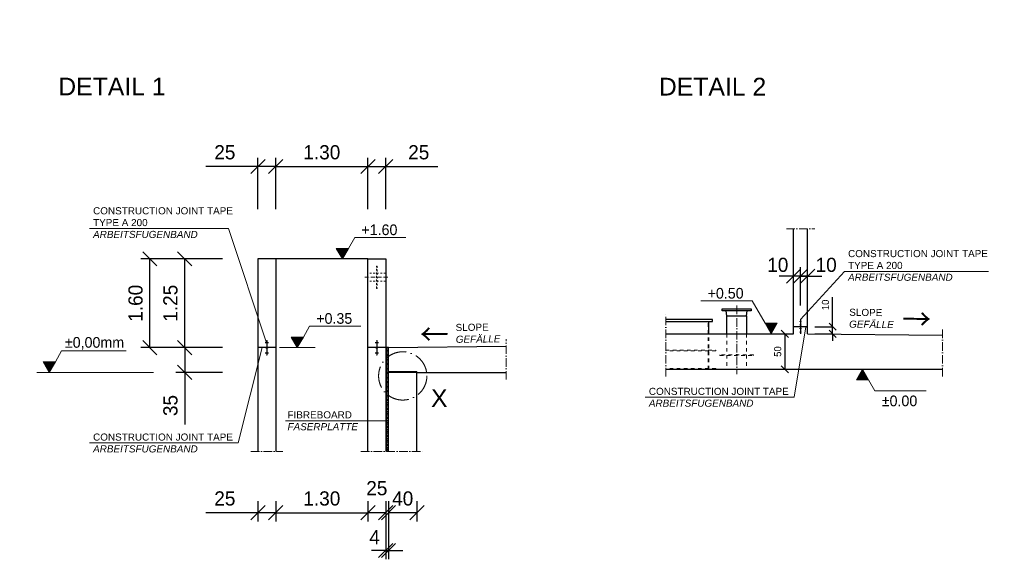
# Model space of a CAD drawing. Header units: millimetres. Extents: x -3395 to 5934498, y -177084 to 63013.
# Tile 604 of 652: x 243549 to 257426, y 32585 to 40192. Entities that reach past the tile are written whole.
import ezdxf

# ---------------------------------------------------------------- set-up
doc = ezdxf.new("R2010")
doc.units = ezdxf.units.MM
doc.linetypes.add('ACAD_ISO10W100', pattern=[18, 12, -3, 0, -3])
doc.linetypes.add('JIS_02_1.0', pattern=[2, 1, -1])
doc.layers.add('Bemaßung', color=7, linetype='Continuous', lineweight=9)
doc.layers.add('Beschriftung', color=7, linetype='Continuous', lineweight=9)
doc.styles.add('LBB3.5M1000', font='isocp.shx', dxfattribs={"height": 3.5})
doc.dimstyles.new('DIN', dxfattribs={"dimtxt": 2.5, "dimasz": 2.5, "dimexe": 1.25, "dimexo": 0.625, "dimtad": 1, "dimtih": 1, "dimdec": 4, "dimdsep": 46, "dimlunit": 6, "dimtxsty": 'Standard', "dimcen": 2.5, "dimadec": 0, "dimazin": 0, "dimtfac": 1, "dimtdec": 4, "dimtmove": 0, "dimatfit": 3, "dimfxl": 0, "dimtvp": 1, "dimtolj": 1, "dimtzin": 0, "dimarcsym": 0})

# ---------------------------------------------------------------- blocks, each defined once
blk = doc.blocks.new('_Oblique')
at = {"color": 0, "linetype": 'ByBlock', "lineweight": -2}
blk.add_line((-0.5, -0.5), (0.5, 0.5), dxfattribs=at)
blk = doc.blocks.new('*D336')
at = {"layer": 'Bemaßung', "color": 0, "lineweight": -2, "transparency": 16777216}
for p, q in [((246907, 33404), (246907, 33117)), ((247157, 33404), (247157, 33117)), ((246907, 33242), (246173, 33242)), ((247157, 33242), (246907, 33242))]:
    blk.add_line(p, q, dxfattribs=at)
at = {"layer": 'DEFPOINTS', "color": 0, "transparency": 16777216}
for p in [(246907, 34104), (247157, 34104), (247157, 33242)]:
    blk.add_point(p, dxfattribs=at)
at = {"layer": 'Bemaßung', "color": 0, "lineweight": -2, "transparency": 16777216, "xscale": 200, "yscale": 200, "zscale": 200, "rotation": 180}
blk.add_blockref('_Oblique', (246907, 33242), dxfattribs=at)
at = {"layer": 'Bemaßung', "color": 0, "lineweight": -2, "transparency": 16777216, "xscale": 200, "yscale": 200, "zscale": 200}
blk.add_blockref('_Oblique', (247157, 33242), dxfattribs=at)
at = {"layer": 'Bemaßung', "color": 0, "transparency": 16777216, "insert": (246440, 33442), "char_height": 200, "attachment_point": 5}
blk.add_mtext('\\A1;25', dxfattribs=at)
blk = doc.blocks.new('*D337')
at = {"layer": 'Bemaßung', "color": 0, "lineweight": -2, "transparency": 16777216}
for p, q in [((247157, 33404), (247157, 33117)), ((248457, 33404), (248457, 33117)), ((247157, 33242), (248457, 33242))]:
    blk.add_line(p, q, dxfattribs=at)
at = {"layer": 'DEFPOINTS', "color": 0, "transparency": 16777216}
for p in [(247157, 34104), (248457, 34104), (248457, 33242)]:
    blk.add_point(p, dxfattribs=at)
at = {"layer": 'Bemaßung', "color": 0, "lineweight": -2, "transparency": 16777216, "xscale": 200, "yscale": 200, "zscale": 200, "rotation": 180}
blk.add_blockref('_Oblique', (247157, 33242), dxfattribs=at)
at = {"layer": 'Bemaßung', "color": 0, "lineweight": -2, "transparency": 16777216, "xscale": 200, "yscale": 200, "zscale": 200}
blk.add_blockref('_Oblique', (248457, 33242), dxfattribs=at)
at = {"layer": 'Bemaßung', "color": 0, "transparency": 16777216, "insert": (247807, 33442), "char_height": 200, "attachment_point": 5}
blk.add_mtext('\\A1;1.30', dxfattribs=at)
blk = doc.blocks.new('*D338')
at = {"layer": 'Bemaßung', "color": 0, "lineweight": -2, "transparency": 16777216}
for p, q in [((248747, 33404), (248747, 33117)), ((249147, 33404), (249147, 33117)), ((249147, 33242), (248747, 33242))]:
    blk.add_line(p, q, dxfattribs=at)
at = {"layer": 'DEFPOINTS', "color": 0, "transparency": 16777216}
for p in [(248747, 34104), (249147, 34104), (248747, 33242)]:
    blk.add_point(p, dxfattribs=at)
at = {"layer": 'Bemaßung', "color": 0, "lineweight": -2, "transparency": 16777216, "xscale": 200, "yscale": 200, "zscale": 200, "rotation": 180}
blk.add_blockref('_Oblique', (248747, 33242), dxfattribs=at)
at = {"layer": 'Bemaßung', "color": 0, "lineweight": -2, "transparency": 16777216, "xscale": 200, "yscale": 200, "zscale": 200}
blk.add_blockref('_Oblique', (249147, 33242), dxfattribs=at)
at = {"layer": 'Bemaßung', "color": 0, "transparency": 16777216, "insert": (248947, 33442), "char_height": 200, "attachment_point": 5}
blk.add_mtext('\\A1;40', dxfattribs=at)
blk = doc.blocks.new('*D339')
at = {"layer": 'Bemaßung', "color": 0, "lineweight": -2, "transparency": 16777216}
for p, q in [((246207, 36820), (245257, 36820)), ((245382, 35570), (245382, 36820)), ((246207, 35570), (245257, 35570))]:
    blk.add_line(p, q, dxfattribs=at)
at = {"layer": 'DEFPOINTS', "color": 0, "transparency": 16777216}
for p in [(245382, 36820), (246907, 36820), (246907, 35570)]:
    blk.add_point(p, dxfattribs=at)
at = {"layer": 'Bemaßung', "color": 0, "lineweight": -2, "transparency": 16777216, "xscale": 200, "yscale": 200, "zscale": 200}
for p, rotation in [((245382, 36820), 90), ((245382, 35570), 270)]:
    blk.add_blockref('_Oblique', p, dxfattribs=dict(at, rotation=rotation))
at = {"layer": 'Bemaßung', "color": 0, "transparency": 16777216, "insert": (245182, 36195), "char_height": 200, "attachment_point": 5, "rotation": 90}
blk.add_mtext('\\A1;1.60', dxfattribs=at)
blk = doc.blocks.new('*D334')
at = {"layer": 'Bemaßung', "color": 0, "lineweight": -2, "transparency": 16777216}
for p, q in [((246407, 35570), (245749, 35570)), ((245874, 35570), (245874, 35220)), ((246407, 35220), (245749, 35220)), ((245874, 35220), (245874, 34486))]:
    blk.add_line(p, q, dxfattribs=at)
at = {"layer": 'DEFPOINTS', "color": 0, "transparency": 16777216}
for p in [(245874, 35570), (246907, 35570), (246907, 35220)]:
    blk.add_point(p, dxfattribs=at)
at = {"layer": 'Bemaßung', "color": 0, "lineweight": -2, "transparency": 16777216, "xscale": 200, "yscale": 200, "zscale": 200}
for p, rotation in [((245874, 35570), 90), ((245874, 35220), 270)]:
    blk.add_blockref('_Oblique', p, dxfattribs=dict(at, rotation=rotation))
at = {"layer": 'Bemaßung', "color": 0, "transparency": 16777216, "insert": (245674, 34753), "char_height": 200, "attachment_point": 5, "rotation": 90}
blk.add_mtext('\\A1;35', dxfattribs=at)
blk = doc.blocks.new('*D335')
at = {"layer": 'Bemaßung', "color": 0, "lineweight": -2, "transparency": 16777216}
for p, q in [((246407, 36820), (245749, 36820)), ((245874, 35570), (245874, 36820)), ((246407, 35570), (245749, 35570))]:
    blk.add_line(p, q, dxfattribs=at)
at = {"layer": 'DEFPOINTS', "color": 0, "transparency": 16777216}
for p in [(245874, 36820), (246907, 36820), (246907, 35570)]:
    blk.add_point(p, dxfattribs=at)
at = {"layer": 'Bemaßung', "color": 0, "lineweight": -2, "transparency": 16777216, "xscale": 200, "yscale": 200, "zscale": 200}
for p, rotation in [((245874, 36820), 90), ((245874, 35570), 270)]:
    blk.add_blockref('_Oblique', p, dxfattribs=dict(at, rotation=rotation))
at = {"layer": 'Bemaßung', "color": 0, "transparency": 16777216, "insert": (245674, 36195), "char_height": 200, "attachment_point": 5, "rotation": 90}
blk.add_mtext('\\A1;1.25', dxfattribs=at)
blk = doc.blocks.new('*D341')
at = {"layer": 'Bemaßung', "color": 0, "lineweight": -2, "transparency": 16777216}
for p, q in [((246907, 37520), (246907, 38247)), ((247157, 37520), (247157, 38247)), ((246907, 38122), (246173, 38122)), ((247157, 38122), (246907, 38122))]:
    blk.add_line(p, q, dxfattribs=at)
at = {"layer": 'DEFPOINTS', "color": 0, "transparency": 16777216}
for p in [(247157, 38122), (246907, 36820), (247157, 36820)]:
    blk.add_point(p, dxfattribs=at)
at = {"layer": 'Bemaßung', "color": 0, "lineweight": -2, "transparency": 16777216, "xscale": 200, "yscale": 200, "zscale": 200, "rotation": 180}
blk.add_blockref('_Oblique', (246907, 38122), dxfattribs=at)
at = {"layer": 'Bemaßung', "color": 0, "lineweight": -2, "transparency": 16777216, "xscale": 200, "yscale": 200, "zscale": 200}
blk.add_blockref('_Oblique', (247157, 38122), dxfattribs=at)
at = {"layer": 'Bemaßung', "color": 0, "transparency": 16777216, "insert": (246440, 38322), "char_height": 200, "attachment_point": 5}
blk.add_mtext('\\A1;25', dxfattribs=at)
blk = doc.blocks.new('*D342')
at = {"layer": 'Bemaßung', "color": 0, "lineweight": -2, "transparency": 16777216}
for p, q in [((247157, 37520), (247157, 38247)), ((248457, 37520), (248457, 38247)), ((247157, 38122), (248457, 38122))]:
    blk.add_line(p, q, dxfattribs=at)
at = {"layer": 'DEFPOINTS', "color": 0, "transparency": 16777216}
for p in [(248457, 38122), (247157, 36820), (248457, 36820)]:
    blk.add_point(p, dxfattribs=at)
at = {"layer": 'Bemaßung', "color": 0, "lineweight": -2, "transparency": 16777216, "xscale": 200, "yscale": 200, "zscale": 200, "rotation": 180}
blk.add_blockref('_Oblique', (247157, 38122), dxfattribs=at)
at = {"layer": 'Bemaßung', "color": 0, "lineweight": -2, "transparency": 16777216, "xscale": 200, "yscale": 200, "zscale": 200}
blk.add_blockref('_Oblique', (248457, 38122), dxfattribs=at)
at = {"layer": 'Bemaßung', "color": 0, "transparency": 16777216, "insert": (247807, 38322), "char_height": 200, "attachment_point": 5}
blk.add_mtext('\\A1;1.30', dxfattribs=at)
blk = doc.blocks.new('*D343')
at = {"layer": 'Bemaßung', "color": 0, "lineweight": -2, "transparency": 16777216}
for p, q in [((248457, 37520), (248457, 38247)), ((248707, 37520), (248707, 38247)), ((248457, 38122), (248707, 38122)), ((248707, 38122), (249440, 38122))]:
    blk.add_line(p, q, dxfattribs=at)
at = {"layer": 'DEFPOINTS', "color": 0, "transparency": 16777216}
for p in [(248457, 38122), (248457, 36820), (248707, 36820)]:
    blk.add_point(p, dxfattribs=at)
at = {"layer": 'Bemaßung', "color": 0, "lineweight": -2, "transparency": 16777216, "xscale": 200, "yscale": 200, "zscale": 200, "rotation": 180}
blk.add_blockref('_Oblique', (248457, 38122), dxfattribs=at)
at = {"layer": 'Bemaßung', "color": 0, "lineweight": -2, "transparency": 16777216, "xscale": 200, "yscale": 200, "zscale": 200}
blk.add_blockref('_Oblique', (248707, 38122), dxfattribs=at)
at = {"layer": 'Bemaßung', "color": 0, "transparency": 16777216, "insert": (249173, 38322), "char_height": 200, "attachment_point": 5}
blk.add_mtext('\\A1;25', dxfattribs=at)
blk = doc.blocks.new('*D383')
at = {"layer": 'Bemaßung', "color": 0, "lineweight": -2, "transparency": 16777216}
blk.add_line((254332, 35764), (254332, 35264), dxfattribs=at)
at = {"layer": 'DEFPOINTS', "color": 0, "transparency": 16777216}
for p in [(254332, 35764), (254332, 35264), (254332, 35264)]:
    blk.add_point(p, dxfattribs=at)
at = {"layer": 'Bemaßung', "color": 0, "lineweight": -2, "transparency": 16777216, "xscale": 100, "yscale": 100, "zscale": 100}
for p, rotation in [((254332, 35764), 90), ((254332, 35264), 270)]:
    blk.add_blockref('_Oblique', p, dxfattribs=dict(at, rotation=rotation))
at = {"layer": 'Bemaßung', "color": 0, "transparency": 16777216, "insert": (254232, 35514), "char_height": 100, "attachment_point": 5, "rotation": 90}
blk.add_mtext('\\A1;50', dxfattribs=at)
blk = doc.blocks.new('*D384')
at = {"layer": 'Bemaßung', "color": 0, "lineweight": -2, "transparency": 16777216}
for p, q in [((255005, 35864), (255005, 36281)), ((254754, 35864), (255005, 35864)), ((255005, 35764), (255005, 35864)), ((254754, 35764), (255005, 35764)), ((255005, 35764), (255005, 35664))]:
    blk.add_line(p, q, dxfattribs=at)
at = {"layer": 'DEFPOINTS', "color": 0, "transparency": 16777216}
for p in [(254654, 35864), (255005, 35864), (254654, 35764)]:
    blk.add_point(p, dxfattribs=at)
at = {"layer": 'Bemaßung', "color": 0, "lineweight": -2, "transparency": 16777216, "xscale": 100, "yscale": 100, "zscale": 100}
for p, rotation in [((255005, 35864), 270), ((255005, 35764), 90)]:
    blk.add_blockref('_Oblique', p, dxfattribs=dict(at, rotation=rotation))
at = {"layer": 'Bemaßung', "color": 0, "transparency": 16777216, "insert": (254905, 36172), "char_height": 100, "attachment_point": 5, "rotation": 90}
blk.add_mtext('\\A1;10', dxfattribs=at)
blk = doc.blocks.new('*D385')
at = {"layer": 'Bemaßung', "color": 0, "lineweight": -2, "transparency": 16777216}
for p, q in [((254554, 36164), (254554, 36702)), ((254654, 36264), (254654, 36702)), ((254554, 36577), (254354, 36577)), ((254654, 36577), (254554, 36577)), ((254654, 36577), (254854, 36577))]:
    blk.add_line(p, q, dxfattribs=at)
at = {"layer": 'DEFPOINTS', "color": 0, "transparency": 16777216}
for p in [(254554, 36577), (254654, 35864), (254554, 35764)]:
    blk.add_point(p, dxfattribs=at)
at = {"layer": 'Bemaßung', "color": 0, "lineweight": -2, "transparency": 16777216, "xscale": 200, "yscale": 200, "zscale": 200}
blk.add_blockref('_Oblique', (254554, 36577), dxfattribs=at)
at = {"layer": 'Bemaßung', "color": 0, "lineweight": -2, "transparency": 16777216, "xscale": 200, "yscale": 200, "zscale": 200, "rotation": 180}
blk.add_blockref('_Oblique', (254654, 36577), dxfattribs=at)
at = {"layer": 'Bemaßung', "color": 0, "transparency": 16777216, "insert": (254915, 36735), "char_height": 200, "attachment_point": 5}
blk.add_mtext('\\A1;10', dxfattribs=at)
blk = doc.blocks.new('*D386')
at = {"layer": 'Bemaßung', "color": 0, "lineweight": -2, "transparency": 16777216}
for p, q in [((254454, 36464), (254454, 36702)), ((254554, 36564), (254554, 36702)), ((254454, 36577), (254254, 36577)), ((254554, 36577), (254454, 36577)), ((254554, 36577), (254754, 36577))]:
    blk.add_line(p, q, dxfattribs=at)
at = {"layer": 'DEFPOINTS', "color": 0, "transparency": 16777216}
for p in [(254454, 36577), (254554, 35964), (254454, 35864)]:
    blk.add_point(p, dxfattribs=at)
at = {"layer": 'Bemaßung', "color": 0, "lineweight": -2, "transparency": 16777216, "xscale": 200, "yscale": 200, "zscale": 200}
blk.add_blockref('_Oblique', (254454, 36577), dxfattribs=at)
at = {"layer": 'Bemaßung', "color": 0, "lineweight": -2, "transparency": 16777216, "xscale": 200, "yscale": 200, "zscale": 200, "rotation": 180}
blk.add_blockref('_Oblique', (254554, 36577), dxfattribs=at)
at = {"layer": 'Bemaßung', "color": 0, "transparency": 16777216, "insert": (254233, 36735), "char_height": 200, "attachment_point": 5}
blk.add_mtext('\\A1;10', dxfattribs=at)
blk = doc.blocks.new('*D738')
at = {"layer": 'Bemaßung', "color": 0, "lineweight": -2, "transparency": 16777216}
for p, q in [((248457, 33404), (248457, 33117)), ((248707, 33404), (248707, 33117)), ((248707, 33242), (248457, 33242))]:
    blk.add_line(p, q, dxfattribs=at)
at = {"layer": 'DEFPOINTS', "color": 0, "transparency": 16777216}
for p in [(248457, 34104), (248707, 34104), (248457, 33242)]:
    blk.add_point(p, dxfattribs=at)
at = {"layer": 'Bemaßung', "color": 0, "lineweight": -2, "transparency": 16777216, "xscale": 200, "yscale": 200, "zscale": 200, "rotation": 180}
blk.add_blockref('_Oblique', (248457, 33242), dxfattribs=at)
at = {"layer": 'Bemaßung', "color": 0, "lineweight": -2, "transparency": 16777216, "xscale": 200, "yscale": 200, "zscale": 200}
blk.add_blockref('_Oblique', (248707, 33242), dxfattribs=at)
at = {"layer": 'Bemaßung', "color": 0, "transparency": 16777216, "insert": (248582, 33587), "char_height": 200, "attachment_point": 5}
blk.add_mtext('\\A1;25', dxfattribs=at)
blk = doc.blocks.new('*D739')
at = {"layer": 'Bemaßung', "color": 0, "lineweight": -2, "transparency": 16777216}
for p, q in [((248707, 33404), (248707, 32585)), ((248747, 33404), (248747, 32585)), ((248707, 32710), (248507, 32710)), ((248707, 32710), (248747, 32710)), ((248747, 32710), (248947, 32710))]:
    blk.add_line(p, q, dxfattribs=at)
at = {"layer": 'DEFPOINTS', "color": 0, "transparency": 16777216}
for p in [(248707, 34104), (248747, 34104), (248747, 32710)]:
    blk.add_point(p, dxfattribs=at)
at = {"layer": 'Bemaßung', "color": 0, "lineweight": -2, "transparency": 16777216, "xscale": 200, "yscale": 200, "zscale": 200}
blk.add_blockref('_Oblique', (248707, 32710), dxfattribs=at)
at = {"layer": 'Bemaßung', "color": 0, "lineweight": -2, "transparency": 16777216, "xscale": 200, "yscale": 200, "zscale": 200, "rotation": 180}
blk.add_blockref('_Oblique', (248747, 32710), dxfattribs=at)
at = {"layer": 'Bemaßung', "color": 0, "transparency": 16777216, "insert": (248550, 32897), "char_height": 200, "attachment_point": 5}
blk.add_mtext('\\A1;4', dxfattribs=at)

msp = doc.modelspace()

# ---------------------------------------------------------------- hatches: boundary and pattern name
at = {"lineweight": 5}
h = msp.add_hatch(dxfattribs=at)
h.set_pattern_fill('NET3', color=0, scale=10)
h.paths.add_polyline_path([(248746.65726, 35569.68321), (248706.65726, 35569.68321), (248706.65726, 35410.84977, -0.0387531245), (248746.65726, 35445.08045)])
h.paths.add_polyline_path([(248746.65726, 35445.08045, 0.0387531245), (248706.65726, 35410.84977), (248706.65726, 34929.76809, 0.0387531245), (248746.65726, 34895.53742)])
h.paths.add_polyline_path([(248746.65726, 34895.53742, -0.0387531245), (248706.65726, 34929.76809), (248706.65726, 34104.15578), (248746.65726, 34104.15578)])
at = {"layer": 'Bemaßung'}
h = msp.add_hatch(color=256, dxfattribs=at)
h.dxf.hatch_style = 1
h.paths.add_polyline_path([(248097.13713, 36819.68321), (248182.98288, 36968.37241), (248011.29138, 36968.37241)])
h = msp.add_hatch(color=256, dxfattribs=at)
h.dxf.hatch_style = 1
h.paths.add_polyline_path([(254139.44169, 35764.01011), (254053.59595, 35912.6993), (254225.28744, 35912.6993)])
h = msp.add_hatch(color=256, dxfattribs=at)
h.dxf.hatch_style = 1
h.paths.add_polyline_path([(247460.66585, 35569.68321), (247546.5116, 35718.37241), (247374.8201, 35718.37241)])
h = msp.add_hatch(color=256, dxfattribs=at)
h.dxf.hatch_style = 1
h.paths.add_polyline_path([(243965.48951, 35219.68321), (244051.33526, 35368.37241), (243879.64377, 35368.37241)])
h = msp.add_hatch(color=256, dxfattribs=at)
h.dxf.hatch_style = 1
h.paths.add_polyline_path([(255427.3714, 35264.01011), (255513.21715, 35115.32091), (255341.52566, 35115.32091)])

# ---------------------------------------------------------------- linework, layer by layer
at = {"lineweight": 9}
for p, q in [((246490.18971, 37246.56368), (247031.65726, 35624.85948)), ((255171.60927, 36643.09536), (254553.77225, 35964.01011)), ((254463.03316, 34869.21451), (254627.24323, 35864.01011)), ((246630.04361, 34224.88761), (246963.981, 35569.68321))]:
    msp.add_line(p, q, dxfattribs=at)
at = {"linetype": 'ACAD_ISO10W100', "lineweight": 18, "ltscale": 10}
for p, q in [((254353.77225, 37244.55417), (254753.77225, 37244.55417)), ((253653.77225, 36163.16145), (253653.77225, 35196.82017)), ((252653.77225, 35164.01011), (252653.77225, 36064.01011)), ((256553.71708, 35164.01011), (256553.71708, 35842.62236)), ((250407.12806, 35119.68321), (250407.12806, 35688.37519)), ((246806.65726, 34104.15578), (247256.65726, 34104.15578)), ((248356.65726, 34104.15578), (249246.65726, 34104.15578))]:
    msp.add_line(p, q, dxfattribs=at)
for p, q in [((254453.77225, 35764.01011), (254453.77225, 37244.55417)), ((254653.77225, 35764.01011), (254653.77225, 37244.55417)), ((247156.65726, 36819.68321), (246906.65726, 36819.68321)), ((246906.65726, 36819.68321), (246906.65726, 34104.15578)), ((248456.65726, 36819.68321), (247156.65726, 36819.68321)), ((247156.65726, 36819.68321), (247156.65726, 34104.15578)), ((248456.65726, 34104.15578), (248456.65726, 36819.68321)), ((248456.65726, 36819.68321), (248706.65726, 36819.68321)), ((248706.65726, 36819.68321), (248706.65726, 34104.15578)), ((248576.65726, 36719.04398), (248586.65726, 36719.04398)), ((254553.77225, 35964.01011), (254553.77225, 35944.18304)), ((253259.47556, 35764.01011), (253259.47556, 35939.01011)), ((254653.77225, 35864.01011), (254453.77225, 35864.01011)), ((254553.77225, 35934.18304), (254553.77225, 35894.18304)), ((254553.77225, 35884.18304), (254553.77225, 35843.83717)), ((254553.77225, 35833.83717), (254553.77225, 35793.83717)), ((247026.65726, 35669.33649), (247036.65726, 35669.33649)), ((247026.65726, 35665.81659), (247036.65726, 35665.81659)), ((247031.65726, 35669.68321), (247031.65726, 35580.03575)), ((248576.65726, 35669.33649), (248586.65726, 35669.33649)), ((248576.65726, 35665.81659), (248586.65726, 35665.81659)), ((248581.65726, 35669.68321), (248581.65726, 35580.03575)), ((252653.77225, 35764.01011), (254453.77225, 35764.01011)), ((254553.77225, 35783.83717), (254553.77225, 35764.01011)), ((254653.77225, 35764.01011), (256553.71708, 35742.62236)), ((247021.30473, 35569.68321), (246906.65726, 35569.68321)), ((247006.65726, 35641.17725), (247056.65726, 35641.17725)), ((247026.65726, 35662.29668), (247036.65726, 35662.29668)), ((247026.65726, 35658.77678), (247036.65726, 35658.77678)), ((247026.65726, 35655.25687), (247036.65726, 35655.25687)), ((247026.65726, 35651.73697), (247036.65726, 35651.73697)), ((247026.65726, 35648.21706), (247036.65726, 35648.21706)), ((247026.65726, 35644.69716), (247036.65726, 35644.69716)), ((247031.65726, 35559.33068), (247031.65726, 35469.68321)), ((247156.65726, 35569.68321), (247042.0098, 35569.68321)), ((248571.30473, 35569.68321), (248456.65726, 35569.68321)), ((248556.65726, 35641.17725), (248606.65726, 35641.17725)), ((248576.65726, 35662.29668), (248586.65726, 35662.29668)), ((248576.65726, 35658.77678), (248586.65726, 35658.77678)), ((248576.65726, 35655.25687), (248586.65726, 35655.25687)), ((248576.65726, 35651.73697), (248586.65726, 35651.73697)), ((248576.65726, 35648.21706), (248586.65726, 35648.21706)), ((248576.65726, 35644.69716), (248586.65726, 35644.69716)), ((248581.65726, 35559.33068), (248581.65726, 35469.68321)), ((248706.65726, 35569.68321), (248592.0098, 35569.68321)), ((248746.65726, 35569.68321), (248706.65726, 35569.68321)), ((248746.65726, 35569.68321), (250407.12806, 35588.37519)), ((248746.65726, 34104.15578), (248746.65726, 35569.68321)), ((247006.65726, 35498.18917), (247056.65726, 35498.18917)), ((247026.65726, 35494.66927), (247036.65726, 35494.66927)), ((247026.65726, 35491.14936), (247036.65726, 35491.14936)), ((247026.65726, 35487.62946), (247036.65726, 35487.62946)), ((247026.65726, 35484.10955), (247036.65726, 35484.10955)), ((247026.65726, 35480.58965), (247036.65726, 35480.58965)), ((247026.65726, 35477.06974), (247036.65726, 35477.06974)), ((247026.65726, 35473.54984), (247036.65726, 35473.54984)), ((247026.65726, 35470.02993), (247036.65726, 35470.02993)), ((248556.65726, 35498.18917), (248606.65726, 35498.18917)), ((248576.65726, 35494.66927), (248586.65726, 35494.66927)), ((248576.65726, 35491.14936), (248586.65726, 35491.14936)), ((248576.65726, 35487.62946), (248586.65726, 35487.62946)), ((248576.65726, 35484.10955), (248586.65726, 35484.10955)), ((248576.65726, 35480.58965), (248586.65726, 35480.58965)), ((248576.65726, 35477.06974), (248586.65726, 35477.06974)), ((248576.65726, 35473.54984), (248586.65726, 35473.54984)), ((248576.65726, 35470.02993), (248586.65726, 35470.02993)), ((252653.77225, 35264.01011), (256553.71708, 35264.01011)), ((249146.65726, 35227.62992), (248746.65726, 35227.62992)), ((249146.65726, 35219.68321), (248746.65726, 35219.68321)), ((249135.64293, 35219.68321), (248746.65726, 35219.68321)), ((249146.65726, 35227.68321), (249146.65726, 35219.68321)), ((249146.65726, 34104.15578), (249146.65726, 35219.68321)), ((249146.65726, 35219.68321), (250407.12806, 35219.68321))]:
    msp.add_line(p, q)
at = {"linetype": 'ACAD_ISO10W100', "lineweight": 18, "ltscale": 5}
msp.add_line((248736.54226, 36561.89398), (248414.92971, 36561.89398), dxfattribs=at)
at = {"linetype": 'JIS_02_1.0', "lineweight": 18, "ltscale": 25}
for p, q in [((248706.65726, 36619.04398), (248456.65726, 36619.04398)), ((248706.65726, 36504.74398), (248456.65726, 36504.74398))]:
    msp.add_line(p, q, dxfattribs=at)
at = {"linetype": 'Continuous', "lineweight": -2, "ltscale": 10}
for p, q in [((253517.27225, 36018.01011), (253507.66763, 36088.01011)), ((253790.27225, 36018.01011), (253799.66763, 36088.01011))]:
    msp.add_line(p, q, dxfattribs=at)
at = {"linetype": 'JIS_02_1.0', "lineweight": 18, "ltscale": 50}
for p, q in [((253253.47556, 35264.01011), (253253.47556, 35964.01011)), ((253259.47556, 35264.01011), (253259.47556, 35764.01011)), ((253517.27225, 35764.01011), (253517.27225, 35259.01011)), ((253790.27225, 35764.01011), (253790.27225, 35259.01011))]:
    msp.add_line(p, q, dxfattribs=at)
at = {"lineweight": 5}
msp.add_line((247292.64097, 34535.04232), (248728.81421, 34535.04232), dxfattribs=at)
at = {"lineweight": 9}
for points in [[(244531.33495, 37246.56368), (246490.18971, 37246.56368)], [(255171.60927, 36643.09536), (257205.13713, 36643.09536)], [(252364.3245, 34869.21451), (254463.03316, 34869.21451)], [(244531.33495, 34224.88761), (246630.04361, 34224.88761)]]:
    msp.add_lwpolyline(points, dxfattribs=at)
at = {"linetype": 'JIS_02_1.0', "lineweight": 18, "ltscale": 25}
msp.add_lwpolyline([(248576.65726, 36719.04398), (248586.65726, 36719.04398), (248586.65726, 36404.74398), (248576.65726, 36404.74398)], close=True, dxfattribs=at)
at = {"linetype": 'Continuous', "lineweight": -2, "ltscale": 10}
msp.add_lwpolyline([(253856.27225, 36088.01011), (253451.27225, 36088.01011), (253451.27225, 36114.01011), (253856.27225, 36114.01011)], close=True, dxfattribs=at)
for points in [[(252653.77225, 35939.01011), (253313.77225, 35939.01011), (253313.77225, 35964.01011), (252653.77225, 35964.01011)], [(253517.27225, 35764.01011), (253517.27225, 36018.01011), (253790.27225, 36018.01011), (253790.27225, 35764.01011)]]:
    msp.add_lwpolyline(points)
at = {"linetype": 'JIS_02_1.0', "lineweight": 18, "ltscale": 50}
for points in [[(252653.77225, 35534.01011), (253359.47556, 35534.01011), (253359.47556, 35524.01011), (252653.77225, 35524.01011)], [(253359.47556, 35264.01011), (253359.47556, 35274.01011), (252653.77225, 35274.01011)]]:
    msp.add_lwpolyline(points, dxfattribs=at)
msp.add_lwpolyline([(253417.27225, 35459.01011), (253890.27225, 35459.01011), (253890.27225, 35469.01011), (253417.27225, 35469.01011)], close=True, dxfattribs=at)
for centre, radius in [((254553.77225, 35939.18304), 5), ((254553.77225, 35889.18304), 5), ((254553.77225, 35838.83717), 5), ((254553.77225, 35788.83717), 5), ((247031.65726, 35569.68321), 10.35253), ((248581.65726, 35569.68321), 10.35253)]:
    msp.add_circle(centre, radius)
at = {"linetype": 'ACAD_ISO10W100', "lineweight": 18, "ltscale": 25}
msp.add_circle((248947.15088, 35170.30893), 340.14273, dxfattribs=at)
at = {"layer": 'Bemaßung'}
for p, q in [((248182.98288, 36968.37241), (248271.72862, 37122.08455)), ((248271.72862, 37122.08455), (248992.88161, 37122.08455)), ((253150.7493, 36227.40194), (253871.90229, 36227.40194)), ((254053.59595, 35912.6993), (253871.90229, 36227.40194)), ((247546.5116, 35718.37241), (247635.25734, 35872.08455)), ((247635.25734, 35872.08455), (248356.41033, 35872.08455)), ((247210.66585, 35569.68321), (247710.66585, 35569.68321)), ((244051.33526, 35368.37241), (244140.081, 35522.08455)), ((244140.081, 35522.08455), (245049.16104, 35522.08455)), ((245434.01898, 35219.68321), (243791.63878, 35219.68321)), ((255513.21715, 35115.32091), (255601.96289, 34961.60877)), ((255601.96289, 34961.60877), (256323.11589, 34961.60877))]:
    msp.add_line(p, q, dxfattribs=at)
for points in [[(248097.13713, 36819.68321), (248182.98288, 36968.37241), (248011.29138, 36968.37241)], [(254139.44169, 35764.01011), (254053.59595, 35912.6993), (254225.28744, 35912.6993)], [(247460.66585, 35569.68321), (247546.5116, 35718.37241), (247374.8201, 35718.37241)], [(243965.48951, 35219.68321), (244051.33526, 35368.37241), (243879.64377, 35368.37241)], [(255427.3714, 35264.01011), (255513.21715, 35115.32091), (255341.52566, 35115.32091)]]:
    msp.add_lwpolyline(points, close=True, dxfattribs=at)

# ---------------------------------------------------------------- texts
at = {"layer": 'Bemaßung', "char_height": 150, "attachment_point": 5}
for s, insert in [('\\A1;+1.60', (248618.52894, 37229.09252)), ('\\A1;+0.50', (253497.54962, 36334.40992)), ('\\A1;+0.35', (247982.05766, 35979.09252)), ('\\A1;%%P0,00mm', (244603.03536, 35629.09252)), ('\\A1;%%P0.00', (255948.76321, 34817.36521))]:
    msp.add_mtext(s, dxfattribs=dict(at, insert=insert))
at = {"layer": 'Beschriftung', "attachment_point": 1, "style": 'LBB3.5M1000'}
for s, insert, char_height, width in [('\\pi584.99;{\\fArial|b0|i0|c0|p34;\\C3;5000m³ Behälter}', (36821.40917, 60857.41864), 10000, 104062.1937986), ('{\\fArial|b0|i0|c0|p34;DETAIL 1}', (244091.87585, 39374.74011), 250, 1728.7821425), ('{\\fArial|b0|i0|c0|p34;DETAIL 2}', (252556.83164, 39373.33242), 250, 1728.7821425), ('{\\fArial|b0|i0|c0|p34;CONSTRUCTION JOINT TAPE\\PTYPE A 200\\P\\fArial|b0|i1|c0|p34;ARBEITSFUGENBAND}', (244583.11781, 37548.43981), 100, 2002.6588853), ('{\\fArial|b0|i0|c0|p34;CONSTRUCTION JOINT TAPE\\PTYPE A 200\\P\\fArial|b0|i1|c0|p34;ARBEITSFUGENBAND}', (255223.39213, 36944.97149), 100, 2002.6588853), ('{\\fArial|b0|i0|c0|p34;X}', (249345.57321, 34982.03992), 250, 277.9853418), ('{\\fArial|b0|i0|c0|p34;CONSTRUCTION JOINT TAPE\\P\\fArial|b0|i1|c0|p34;ARBEITSFUGENBAND}', (252416.10736, 35002.81006), 100, 2002.6588853), ('{\\fArial|b0|i0|c0|p34;FIBREBOARD\\P\\fArial|b0|i1|c0|p34;FASERPLATTE}', (247323.16474, 34671.79282), 100, 1509.9411665), ('{\\fArial|b0|i0|c0|p34;CONSTRUCTION JOINT TAPE\\P\\fArial|b0|i1|c0|p34;ARBEITSFUGENBAND}', (244583.11781, 34358.48317), 100, 2002.6588853)]:
    msp.add_mtext(s, dxfattribs=dict(at, insert=insert, char_height=char_height, width=width))
for s, insert, char_height, width, rotation in [('{\\fArial|b0|i0|c0|p34;SLOPE\\fMS Shell Dlg|b0|i0|c0|p0;\\P\\fArial|b0|i1|c0|p34;GEFÄLLE}', (255241.19569, 36117.89891), 100, 317.7243562, 359.35504661), ('{\\fSimSun|b0|i0|c134|p2;→}', (255987.48592, 36122.15896), 300, 317.7243562, 359.35504661), ('{\\fSimSun|b0|i0|c134|p2;←}', (249187.32533, 35904.07916), 300, 378.9807296, 0.64495339), ('{\\fArial|b0|i0|c0|p34;SLOPE\\fMS Shell Dlg|b0|i0|c0|p0;\\P\\fArial|b0|i1|c0|p34;GEFÄLLE}', (249691.95843, 35903.48407), 100, 1290.9032467, 0.64495339)]:
    msp.add_mtext(s, dxfattribs=dict(at, insert=insert, char_height=char_height, width=width, rotation=rotation))

# ---------------------------------------------------------------- dimensions: what is measured, and where the dimension line sits
at = {"layer": 'Bemaßung'}
for base, p1, p2, text, override, picture, middle in [((247156.65726, 38122.35439), (246906.65726, 36819.68321), (247156.65726, 36819.68321), '25', {"dimscale": 100, "dimtxt": 2, "dimasz": 2, "dimexo": 7, "dimgap": 1, "dimtih": 0, "dimblk1": 'Oblique', "dimblk2": 'Oblique', "dimsah": 1}, '*D341', (246439.9906, 38122.35439)), ((254453.77225, 36577.13052), (254553.77225, 35964.01011), (254453.77225, 35864.01011), '10', {"dimscale": 100, "dimtxt": 2, "dimasz": 2, "dimexo": 6, "dimgap": 1, "dimtih": 0, "dimblk1": 'Oblique', "dimblk2": 'Oblique', "dimsah": 1, "dimtmove": 2}, '*D386', (254233.38269, 36735.06946)), ((254553.77225, 36577.13052), (254653.77225, 35864.01011), (254553.77225, 35764.01011), '10', {"dimscale": 100, "dimtxt": 2, "dimasz": 2, "dimexo": 4, "dimgap": 1, "dimtih": 0, "dimblk1": 'Oblique', "dimblk2": 'Oblique', "dimsah": 1, "dimtmove": 2}, '*D385', (254915.30946, 36735.06946)), ((247156.65726, 33242.44394), (246906.65726, 34104.15578), (247156.65726, 34104.15578), '25', {"dimscale": 100, "dimtxt": 2, "dimasz": 2, "dimexo": 7, "dimgap": 1, "dimtih": 0, "dimblk1": 'Oblique', "dimblk2": 'Oblique', "dimsah": 1}, '*D336', (246439.9906, 33242.44394)), ((248456.65726, 33242.44394), (248706.65726, 34104.15578), (248456.65726, 34104.15578), '25', {"dimscale": 100, "dimtxt": 2, "dimasz": 2, "dimexo": 7, "dimgap": 1, "dimtih": 0, "dimblk1": 'Oblique', "dimblk2": 'Oblique', "dimsah": 1, "dimtmove": 2}, '*D738', (248581.65726, 33587.11912)), ((248746.65726, 32710.20711), (248706.65726, 34104.15578), (248746.65726, 34104.15578), '4', {"dimscale": 100, "dimtxt": 2, "dimasz": 2, "dimexo": 7, "dimgap": 1, "dimtih": 0, "dimblk1": 'Oblique', "dimblk2": 'Oblique', "dimsah": 1, "dimtmove": 2}, '*D739', (248549.99001, 32896.88212)), ((248746.65726, 33242.44394), (249146.65726, 34104.15578), (248746.65726, 34104.15578), '40', {"dimscale": 100, "dimtxt": 2, "dimasz": 2, "dimexo": 7, "dimgap": 1, "dimtih": 0, "dimblk1": 'Oblique', "dimblk2": 'Oblique', "dimsah": 1, "dimtmove": 2}, '*D338', (248946.65726, 33442.44394))]:
    dim = msp.add_linear_dim(base=base, p1=p1, p2=p2, text=text, dimstyle='DIN', override=override, dxfattribs=at)
    dim.commit()
    dim.dimension.update_dxf_attribs({"geometry": picture, "text_midpoint": middle, "dimtype": 160})
for base, p1, p2, picture, middle in [((248456.65726, 38122.35439), (247156.65726, 36819.68321), (248456.65726, 36819.68321), '*D342', (247806.65726, 38322.35439)), ((248456.65726, 33242.44394), (247156.65726, 34104.15578), (248456.65726, 34104.15578), '*D337', (247806.65726, 33442.44394))]:
    dim = msp.add_linear_dim(base=base, p1=p1, p2=p2, text='1.30', dimstyle='DIN', override={"dimscale": 100, "dimtxt": 2, "dimasz": 2, "dimexo": 7, "dimgap": 1, "dimtih": 0, "dimblk1": 'Oblique', "dimblk2": 'Oblique', "dimsah": 1, "dimtmove": 2}, dxfattribs=at)
    dim.commit()
    dim.dimension.update_dxf_attribs({"geometry": picture, "text_midpoint": middle})
for base, p1, p2, angle, text, override, picture, middle in [((248456.65726, 38122.35439), (248706.65726, 36819.68321), (248456.65726, 36819.68321), 180, '25', {"dimscale": 100, "dimtxt": 2, "dimasz": 2, "dimexo": 7, "dimgap": 1, "dimtih": 0, "dimblk1": 'Oblique', "dimblk2": 'Oblique', "dimsah": 1}, '*D343', (249173.32393, 38122.35439)), ((255004.79409, 35864.01011), (254653.77225, 35764.01011), (254653.77225, 35864.01011), 90, '10', {"dimscale": 100, "dimtxt": 1, "dimasz": 1, "dimexe": 0, "dimexo": 1, "dimgap": 0.5, "dimtih": 0, "dimdec": 2, "dimblk1": 'Oblique', "dimblk2": 'Oblique', "dimsah": 1}, '*D384', (255004.79409, 36172.34344)), ((245873.91442, 35569.68321), (246906.65726, 35219.68321), (246906.65726, 35569.68321), 90, '35', {"dimscale": 100, "dimtxt": 2, "dimasz": 2, "dimexo": 5, "dimgap": 1, "dimtih": 0, "dimblk1": 'Oblique', "dimblk2": 'Oblique', "dimsah": 1}, '*D334', (245873.91442, 34753.01655))]:
    dim = msp.add_linear_dim(base=base, p1=p1, p2=p2, angle=angle, text=text, dimstyle='DIN', override=override, dxfattribs=at)
    dim.commit()
    dim.dimension.update_dxf_attribs({"geometry": picture, "text_midpoint": middle, "dimtype": 160})
for base, p1, p2, text, override, picture, middle in [((245382.39938, 36819.68321), (246906.65726, 35569.68321), (246906.65726, 36819.68321), '1.60', {"dimscale": 100, "dimtxt": 2, "dimasz": 2, "dimexo": 7, "dimgap": 1, "dimtih": 0, "dimblk1": 'Oblique', "dimblk2": 'Oblique', "dimsah": 1, "dimtmove": 2}, '*D339', (245182.39938, 36194.68321)), ((245873.91442, 36819.68321), (246906.65726, 35569.68321), (246906.65726, 36819.68321), '1.25', {"dimscale": 100, "dimtxt": 2, "dimasz": 2, "dimexo": 5, "dimgap": 1, "dimtih": 0, "dimblk1": 'Oblique', "dimblk2": 'Oblique', "dimsah": 1}, '*D335', (245673.91442, 36194.68321)), ((254331.7701, 35264.01011), (254331.7701, 35764.01011), (254331.7701, 35264.01011), '50', {"dimscale": 100, "dimtxt": 1, "dimasz": 1, "dimexe": 0, "dimexo": 0, "dimgap": 0.5, "dimtih": 0, "dimdec": 2, "dimblk1": 'Oblique', "dimblk2": 'Oblique', "dimsah": 1, "dimtmove": 2}, '*D383', (254231.7701, 35514.01011))]:
    dim = msp.add_linear_dim(base=base, p1=p1, p2=p2, angle=90, text=text, dimstyle='DIN', override=override, dxfattribs=at)
    dim.commit()
    dim.dimension.update_dxf_attribs({"geometry": picture, "text_midpoint": middle})

doc.saveas('drawing.dxf')
